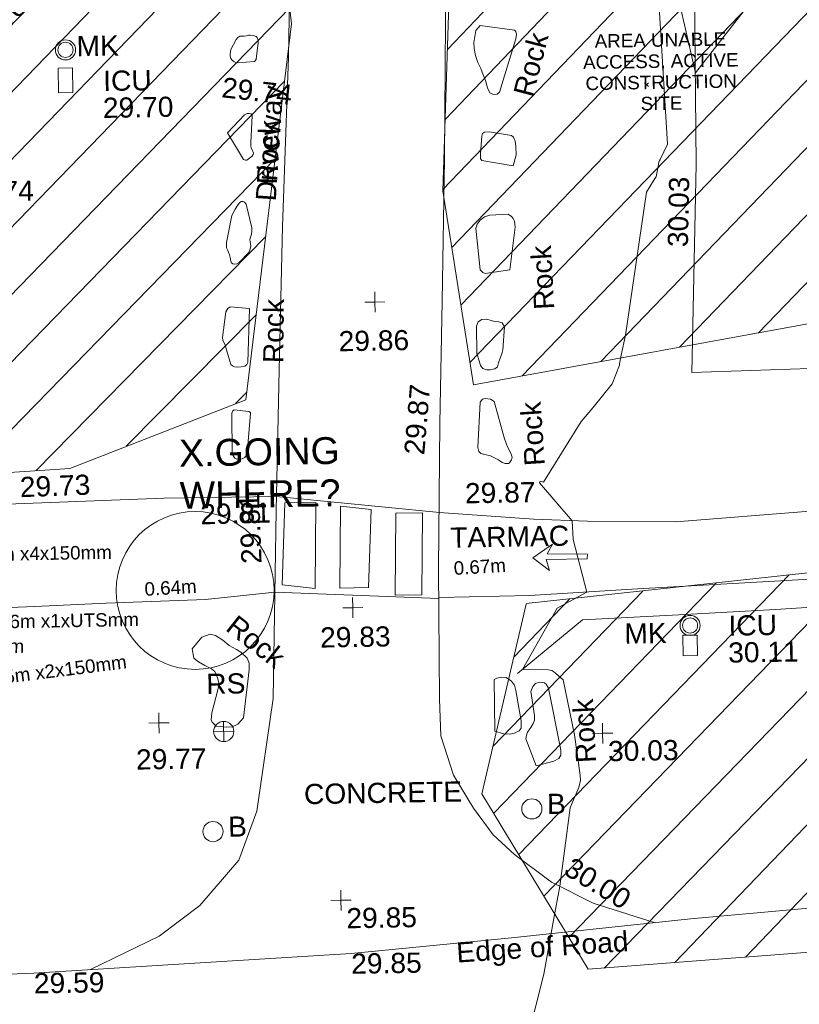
# Model space of a CAD drawing. Header units: millimetres. Extents: x -287732 to 520720, y -88450 to 287754.
# Tile 267 of 383: x 40954 to 55445, y 176391 to 194696. Entities that reach past the tile are written whole.
import ezdxf

# ---------------------------------------------------------------- set-up
doc = ezdxf.new("R2010")
doc.units = ezdxf.units.MM
for name, pattern in [('IMPORT-HIDDEN2 _3_', [4762.5, 3175, -1587.5]), ('IMPORT-UG_ELEC_QLB2 _2_', [2500, 1500, -300.0000000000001, 0, -50, 150, -300.0000000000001, 0, -200]), ('IMPORT-UG_ELEC_STREET LIGHTING_QLB2 _2_', [2700, 1500, -300.0000000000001, 0, -250, 150, -300.0000000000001, 0, -200])]:
    doc.linetypes.add(name, pattern=pattern)
for name, color, linetype, lineweight in [('00_TOPO_DRIVE_WAY', 7, 'Continuous', 9), ('00_TOPO_PEDASTRIAN', 7, 'Continuous', 9), ('00_TOPO_ROAD_EDGE', 7, 'Continuous', 9), ('00_TOPO_SURVEY_TEXT', 7, 'Continuous', 9), ('00_UAV_DRIVE_WAY', 7, 'Continuous', 9), ('GEN-TEXT', 7, 'Continuous', 9), ('SM-QC COMPLETED', 7, 'Continuous', 9)]:
    doc.layers.add(name, color=color, linetype=linetype, lineweight=lineweight)
for name, color, linetype, lineweight, true_color in [('00_TOPO_FOOTPATH', 7, 'Continuous', 9, 0xa50000), ('00_TOPO_FURN_BARRIER_2D', 7, 'Continuous', 9, 0x666666), ('00_TOPO_FURN_BOLLARD', 7, 'Continuous', 9, 0x666666), ('00_TOPO_FURN_MARKER_POST', 7, 'Continuous', 9, 0x666666), ('00_TOPO_FURN_SIGN', 7, 'Continuous', 9, 0x666666), ('00_TOPO_LEVEL_SPOT', 7, 'Continuous', 9, 0x666666), ('00_TOPO_ROAD_MARKING_ARROWS', 7, 'Continuous', 9, 0x999999), ('00_TOPO_ROAD_MARKING_WHITE_CONTINUOUS', 7, 'Continuous', 9, 0x999999), ('00_TOPO_SERV_IC', 5, 'Continuous', 9, 0x0000ff), ('00_UAV_FOOTPATH', 7, 'Continuous', 9, 0xa50000), ('00_UAV_ROCK', 40, 'Continuous', 9, 0xffbf00), ('01_DTM_CONTOUR_MJR', 7, 'Continuous', 9, 0x7f3f00), ('12333-PUM-2D-U-0001-C01 - Rev2_REVIT IMPORT_dwg', 7, 'Continuous', 9, 0x767676), ('PUM-CHAMBER EXTENTS', 6, 'IMPORT-HIDDEN2 _3_', 9, 0xff00ff), ('PUM-ELECTRIC-QLB2', 1, 'IMPORT-UG_ELEC_QLB2 _2_', 9, 0xff0000), ('PUM-GAS-NOTES', 2, 'Continuous', 9, 0xffff00), ('PUM-UNABLE TO SURVEY', 190, 'Continuous', 9, 0x7f00ff)]:
    doc.layers.add(name, color=color, linetype=linetype, lineweight=lineweight, true_color=true_color)
doc.styles.add('Arial', font='arial.ttf', dxfattribs={"height": 500.0000000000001})
doc.styles.add('Arial_1', font='arial.ttf', dxfattribs={"height": 250})
doc.styles.add('Swis721 Lt BT_2', font='swissl.ttf', dxfattribs={"height": 375})
pattern_1 = [(45, (-533641079.65, -725615854.3560001), (-618.7184335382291, 618.7184335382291), [])]

# ---------------------------------------------------------------- blocks, each defined once
blk = doc.blocks.new('12333-PUM-2D-U-0001-C01 - Rev2_REVIT IMPORT_dwg_MSL_Bollard_2-2077182-Site Location Plan Proposed')
at = {"layer": '00_TOPO_FURN_BOLLARD', "color": 254, "true_color": 0xcccccc}
blk.add_circle((0, 0), 62.50000000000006, dxfattribs=at)
blk = doc.blocks.new('12333-PUM-2D-U-0001-C01 - Rev2_REVIT IMPORT_dwg_MSL_MarkerPost_SYM-2077183-Site Location Plan Proposed')
at = {"layer": '00_TOPO_FURN_MARKER_POST', "color": 254, "true_color": 0xcccccc}
for radius in [499.9079004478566, 374.9309253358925]:
    blk.add_circle((0, 0), radius, dxfattribs=at)
blk = doc.blocks.new('12333-PUM-2D-U-0001-C01 - Rev2_REVIT IMPORT_dwg_MSL_RoadSign_SYM-2077193-Site Location Plan Proposed')
at = {"layer": '00_TOPO_FURN_SIGN', "color": 254, "true_color": 0xcccccc}
for p, q in [((-0.2287617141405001, -500.0000000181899), (-0.2287617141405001, 499.9999999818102)), ((-500.2287617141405, 0), (499.7712382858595, 0))]:
    blk.add_line(p, q, dxfattribs=at)
blk.add_circle((-0.2287617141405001, 0), 500.0000000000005, dxfattribs=at)
blk = doc.blocks.new('12333-PUM-2D-U-0001-C01 - Rev2_REVIT IMPORT_dwg_MM-2077200-Site Location Plan Proposed')
at = {"layer": '00_TOPO_LEVEL_SPOT', "color": 254, "true_color": 0xcccccc, "flags": 128}
for points in [[(500.0000000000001, 0), (0, 0), (0, 500.0000000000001)], [(0, -500.0000000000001), (0, 0), (-500.0000000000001, 0)]]:
    blk.add_lwpolyline(points, dxfattribs=at)
blk = doc.blocks.new('12333-PUM-2D-U-0001-C01 - Rev2_REVIT IMPORT_dwg_MGS62954_T2_Galway_ITM_3d_Rev1-2077680-Site Location Plan Proposed')
at = {"layer": '00_TOPO_DRIVE_WAY', "color": 254, "true_color": 0xcccccc, "flags": 128}
for points in [[(533947310.7138579, 725731693.1597525), (533948599.1790669, 725732292.8675508), (533949364.8963825, 725732849.541381), (533950105.1134104, 725733681.8996902), (533950453.6158828, 725734585.561532), (533950796.9965962, 725736671.5550238), (533950912.4505009, 725740170.8279907), (533951015.7960494, 725742781.650399), (533951124.4683608, 725745445.0481578), (533951288.4688657, 725748596.3189428), (533951375.6958266, 725751100.1535034)], [(533954261.3237748, 725750926.7720876), (533954152.9038471, 725746646.6312761), (533954065.7425202, 725744002.6551392), (533953984.4574562, 725741734.6457609), (533953911.8016596, 725739024.0682355), (533953887.7447301, 725736605.6114737), (533953902.4244289, 725735923.3603222), (533954124.7964522, 725735190.2525634), (533954483.6354288, 725734572.2705452), (533954839.5176274, 725734070.6332626), (533955231.5015766, 725733692.8734832), (533955907.8651333, 725733170.617611), (533956674.2593598, 725732762.6424896), (533957820.6455237, 725732382.5787395)], [(533950862.2703093, 725738649.9250047), (533949572.9945023, 725738536.7528106), (533947723.2392966, 725738499.4396844), (533946396.9614592, 725738459.2854577), (533941871.6936597, 725738359.3006822), (533936372.9219523, 725738473.0361657), (533931579.9965787, 725738680.4198532), (533928785.8331761, 725738882.7086323), (533926256.6229934, 725738766.2295657), (533925217.4002548, 725738826.6515307), (533924740.5424624, 725739121.9279413)]]:
    blk.add_lwpolyline(points, dxfattribs=at)
at = {"layer": '00_TOPO_FOOTPATH', "color": 254, "true_color": 0xcccccc}
blk.add_line((533953906.5889736, 725738500.0339707), (533955602.1075346, 725738505.4317943), dxfattribs=at)
at = {"layer": '00_TOPO_FOOTPATH', "color": 254, "true_color": 0xcccccc, "flags": 128}
blk.add_lwpolyline([(533953940.1125426, 725740080.2653441), (533955698.6507838, 725739921.9996256), (533956693.3809041, 725739868.4371119)], dxfattribs=at)
at = {"layer": '00_TOPO_FURN_BARRIER_2D', "color": 254, "true_color": 0xcccccc, "flags": 128}
blk.add_lwpolyline([(533955346.604963, 725737057.959149), (533956572.7592944, 725738034.3557676), (533958361.7071884, 725738097.1476696), (533960162.1836315, 725738162.4528657), (533961124.9446958, 725738207.7241664), (533963907.7724986, 725738277.1977878), (533966671.4512367, 725738422.7533034), (533969217.1285473, 725738581.0599633), (533971542.5165303, 725738841.5130454), (533974430.9369752, 725739227.180377), (533976071.5486806, 725739369.5364364), (533977958.4605224, 725739562.1122108), (533980716.1659205, 725739792.538971), (533984042.6812699, 725740171.6048297), (533986842.279775, 725740458.3451859)], dxfattribs=at)
at = {"layer": '00_TOPO_PEDASTRIAN', "color": 254, "true_color": 0xcccccc}
for p, q in [((533951002.2000001, 725738782.2000002), (533951078.4000002, 725740306.2)), ((533951649.9000001, 725740306.2000002), (533951078.4000002, 725740306.2)), ((533951649.9000001, 725740306.2000002), (533951611.8000002, 725738706.0000001)), ((533952069.0000002, 725738706.0000001), (533952107.1000001, 725740230.0000001)), ((533952678.6000001, 725740153.8000002), (533952107.1000001, 725740230.0000001)), ((533952678.6000001, 725740153.8000002), (533952602.4000002, 725738706.0000001)), ((533953097.7000002, 725738553.6000001), (533953135.8, 725740077.6000001)), ((533953631.1000001, 725740077.6000001), (533953135.8, 725740077.6000001)), ((533953631.1000001, 725740077.6000001), (533953593.0000002, 725738553.6000001)), ((533951611.8000002, 725738706.0000001), (533951002.2000001, 725738782.2000002)), ((533952602.4000002, 725738706.0000001), (533952069.0000002, 725738706.0000001)), ((533953593.0000002, 725738553.6000001), (533953097.7000002, 725738553.6000001))]:
    blk.add_line(p, q, dxfattribs=at)
at = {"layer": '00_TOPO_ROAD_EDGE', "color": 254, "true_color": 0xcccccc, "flags": 128}
blk.add_lwpolyline([(533940368.5367368, 725731515.4835081), (533946256.8135034, 725731648.4314787), (533948650.0000001, 725731750.0000001), (533952160.0000001, 725731910.0000001), (533955150.0000001, 725732150), (533958480, 725732440.0000002), (533961506.5973676, 725732662.43695), (533964004.4636054, 725732853.9435135), (533967551.3947252, 725733187.5736139), (533971123.3618879, 725733556.3179882), (533974761.5294393, 725733908.8074641), (533977378.0951932, 725734211.6952543), (533980571.0050802, 725734584.2312124), (533984564.0988555, 725735047.3556432), (533988521.3520471, 725735426.951325)], dxfattribs=at)
at = {"layer": '00_TOPO_ROAD_MARKING_ARROWS', "color": 254, "true_color": 0xcccccc, "flags": 128}
blk.add_lwpolyline([(533955974.6051216, 725738963.7982345), (533955669.1090297, 725739206.9980776), (533956035.3148712, 725739455.0940177), (533955936.1224607, 725739271.8686025), (533956683.1582101, 725739257.4393678), (533956678.775282, 725739169.0980287), (533955912.3523304, 725739170.5828823)], close=True, dxfattribs=at)
at = {"layer": '00_TOPO_ROAD_MARKING_WHITE_CONTINUOUS', "color": 254, "true_color": 0xcccccc}
for p, q in [((533950922.7365224, 725740430.6841316), (533953949.9443097, 725740079.3804997)), ((533950862.2703092, 725738649.9250047), (533953906.3880681, 725738479.8367977))]:
    blk.add_line(p, q, dxfattribs=at)
at = {"layer": '00_TOPO_SERV_IC', "color": 254, "true_color": 0xcccccc}
for p, q in [((533947001.7000001, 725748002.4), (533947001.7000001, 725748459.6000001)), ((533947268.4000001, 725748459.6000001), (533947001.7000001, 725748459.6000001)), ((533947268.4000001, 725748002.4000002), (533947268.4000001, 725748459.6000001)), ((533947001.7000001, 725748002.4), (533947268.4000001, 725748002.4000002)), ((533958431.7000001, 725737715.4000002), (533958431.7000002, 725737334.4000002)), ((533958431.7000001, 725737715.4000002), (533958698.4000001, 725737715.4000002)), ((533958698.4000002, 725737334.4), (533958698.4000001, 725737715.4000002)), ((533958431.7000002, 725737334.4000002), (533958698.4000002, 725737334.4))]:
    blk.add_line(p, q, dxfattribs=at)
at = {"layer": '00_UAV_DRIVE_WAY', "color": 254, "true_color": 0xcccccc, "flags": 128}
blk.add_lwpolyline([(533961605.9534032, 725742643.7315061), (533958680.9815001, 725742599.3465), (533958759.7690862, 725744672.478354), (533958827.9815001, 725746467.3465), (533958855.6784084, 725749670.5787382)], dxfattribs=at)
at = {"layer": '00_UAV_FOOTPATH', "color": 254, "true_color": 0xcccccc, "flags": 128}
for points in [[(533955602.1075348, 725738505.4317943), (533957497.0245002, 725738589.2155), (533960593.7327984, 725738712.3956746), (533961997.0245003, 725738768.2155001), (533965385.0245001, 725738927.2154999), (533965579.5809857, 725738940.6480108), (533969006.0245, 725739177.2155), (533970558.864163, 725739331.7182724), (533972584.0245, 725739533.2155001), (533975528.4954425, 725739854.3332036), (533975885.0245001, 725739893.2155001), (533979256.0245, 725740274.2155), (533980493.8143904, 725740413.7414287), (533983257.0245001, 725740725.2155), (533985461.2266638, 725740966.1467694), (533987749.0245, 725741216.2154999)], [(533925970, 725740690.0000001), (533927580.2910728, 725740631.0822601), (533930470.1490001, 725740498.8815), (533930936.1613029, 725740469.286821), (533935097.7738052, 725740204.9985504), (533935918.5063865, 725740209.2071245), (533937805.1490001, 725740218.8815), (533940913.2964685, 725740348.5431141), (533941137.149, 725740357.8815001), (533943006.1490001, 725740344.8815), (533945525.149, 725740363.8814999), (533945912.4793455, 725740371.8556033), (533948828.149, 725740431.8814999), (533950922.7365224, 725740430.6841315), (533950911.2265834, 725740430.6907111)], [(533956693.380904, 725739868.4371117), (533958337.0245, 725739829.2155), (533961614.7168457, 725740030.2239164)]]:
    blk.add_lwpolyline(points, dxfattribs=at)
at = {"layer": '00_UAV_ROCK', "color": 254, "true_color": 0xcccccc, "flags": 128}
for points in [[(533954862.8919999, 725749114.5235001), (533955496.892, 725749021.5235), (533955521.8919999, 725748992.5235001), (533955530.892, 725748939.5235), (533955518.892, 725748860.5234998), (533955197.892, 725747873.5235), (533955152.892, 725747833.5234998), (533955084.892, 725747830.5235001), (533955016.8919999, 725747862.5235001), (533954979.8919999, 725747953.5235), (533954940.8919999, 725748091.5235), (533954901.8919999, 725748199.5235), (533954860.892, 725748317.5235), (533954804.892, 725748427.5235), (533954761.8919999, 725748562.5235), (533954742.8919999, 725748693.5235001), (533954738.892, 725748804.5235), (533954755.892, 725748917.5235), (533954780.892, 725749024.5235)], [(533950652.892, 725748521.5235), (533950345.8919999, 725748502.5235001), (533950308.8919999, 725748508.5235), (533950277.892, 725748524.5235), (533950239.892, 725748553.5235001), (533950218.892, 725748584.5235), (533950206.892, 725748626.5235001), (533950204.892, 725748665.5235001), (533950209.892, 725748708.5234998), (533950217.892, 725748752.5235), (533950319.892, 725748937.5235001), (533950353.892, 725748973.5234998), (533950393.8920001, 725748995.5235), (533950432.892, 725748997.5235001), (533950470.8919999, 725748998.5235001), (533950515.892, 725749002.5235001), (533950550.8920001, 725749010.5235002), (533950583.892, 725749009.5235001), (533950642.8919999, 725749002.5235001), (533950691.892, 725748984.5235), (533950710.892, 725748967.5235001), (533950728.892, 725748917.5235001), (533950728.892, 725748863.5235), (533950689.892, 725748567.5235), (533950685.8919999, 725748560.5235)], [(533950130.892, 725747206.5235), (533950450.892, 725747535.5235), (533950502.892, 725747557.5235001), (533950545.8920001, 725747558.5235001), (533950574.892, 725747551.5235001), (533950591.892, 725747535.5235), (533950597.892, 725747520.5235001), (533950559.892, 725747007.5235), (533950559.892, 725746960.5235), (533950567.8920001, 725746912.5235001), (533950587.892, 725746865.5235), (533950605.8919999, 725746817.5235), (533950602.892, 725746795.5235001), (533950581.892, 725746761.5235001), (533950480.892, 725746692.5235), (533950455.8919999, 725746692.5235), (533950434.892, 725746694.5235002), (533950416.8919999, 725746705.5235)], [(533955426.8919999, 725746499.5235001), (533954850.892, 725746608.5235), (533954826.892, 725746646.5235001), (533954823.892, 725746736.5235), (533954855.8919999, 725747059.5235), (533954871.892, 725747108.5235001), (533954909.8919999, 725747132.5235), (533955000.892, 725747140.5235), (533955406.8919999, 725747061.5235), (533955443.8919999, 725747029.5235001), (533955475.892, 725746956.5235001), (533955487.8919999, 725746865.5235), (533955487.8919999, 725746703.5235001)], [(533950076.892, 725745168.5235), (533950184.892, 725745666.5235), (533950250.892, 725745785.5235), (533950293.892, 725745851.5235001), (533950326.892, 725745893.5235), (533950362.8919999, 725745920.5235001), (533950398.8920001, 725745925.5235001), (533950424.892, 725745911.5235001), (533950453.8919999, 725745874.5235001), (533950549.892, 725745427.5235001), (533950552.892, 725745367.5235), (533950546.8919999, 725745314.5235001), (533950530.892, 725745275.5235001), (533950516.892, 725745236.5235001), (533950511.8919999, 725745205.5235), (533950515.892, 725745172.5235002), (533950524.892, 725745102.5235), (533950518.8920001, 725745056.5235), (533950508.892, 725745017.5235), (533950485.892, 725744970.5235001), (533950304.892, 725744788.5235), (533950258.892, 725744768.5235), (533950219.8920001, 725744761.5235), (533950185.8919999, 725744769.5235001), (533950164.892, 725744786.5235), (533950149.8919999, 725744816.5235), (533950137.892, 725744883.5235), (533950128.892, 725744937.5235001), (533950111.892, 725744985.5235), (533950092.892, 725745026.5235), (533950075.8920001, 725745064.5235001)], [(533955332.8919999, 725744565.5235), (533954870.8919999, 725744503.5235), (533954827.892, 725744527.5235), (533954783.8919999, 725744576.5235), (533954714.892, 725745350.5235001), (533954742.8919999, 725745422.5235), (533954800.892, 725745499.5235001), (533954878.892, 725745559.5235), (533954981.892, 725745590.5235), (533955319.892, 725745599.5235), (533955381.8919998, 725745559.5235), (533955413.8919999, 725745520.5235), (533955435.8919999, 725745466.5234998), (533955444.892, 725745358.5235)], [(533950482.892, 725743933.5235001), (533950435.8919999, 725742927.5235), (533950417.892, 725742889.5235), (533950374.8919999, 725742862.5235001), (533950310.8919999, 725742850.5235), (533950237.892, 725742842.5235001), (533950187.892, 725742850.5235), (533950145.892, 725742871.5235001), (533950119.8919999, 725742896.5235), (533950044.892, 725743172.5235), (533950024.892, 725743239.5235), (533950011.892, 725743277.5235), (533949978.892, 725743342.5235), (533949973.892, 725743403.5235001), (533950041.8919999, 725743878.5235), (533950080.8919999, 725743936.5235), (533950122.892, 725743966.5235)], [(533955213.8919999, 725743508.5235), (533955177.892, 725743079.5235), (533955158.8919999, 725743005.5235), (533955124.8919999, 725742925.5235), (533955090.892, 725742841.5235001), (533955070.8919999, 725742767.5234998), (533955022.892, 725742731.5235), (533954934.892, 725742711.5235), (533954874.8919999, 725742711.5235), (533954797.892, 725742740.5235), (533954754.892, 725742794.5235), (533954730.892, 725742883.5235), (533954695.892, 725743020.5235), (533954692.892, 725743528.5235001), (533954729.8919999, 725743608.5235), (533954795.892, 725743649.5235), (533954886.8919998, 725743656.5235), (533954967.8919999, 725743631.5235001), (533955033.8919999, 725743612.5235), (533955104.8919999, 725743602.5235001), (533955173.892, 725743583.5235)], [(533954998.892, 725742125.5235), (533955181.8919999, 725741424.5235), (533955230.892, 725741275.5235001), (533955289.8919999, 725741156.5235001), (533955312.892, 725741084.5235001), (533955304.892, 725741030.5235), (533955266.8919999, 725740976.5235), (533955243.892, 725740967.5235001), (533955183.8919999, 725740967.5235001), (533955127.892, 725740989.5235), (533955058.892, 725741037.5235), (533954999.892, 725741072.5235), (533954912.892, 725741115.5235), (533954805.8919999, 725741140.5235), (533954736.892, 725741163.5235001), (533954699.892, 725741199.5235001), (533954680.8919999, 725741270.5235), (533954736.892, 725742114.5235001), (533954782.892, 725742167.5235), (533954835.8919999, 725742180.5235001), (533954932.892, 725742170.5235)], [(533950114.8919999, 725741226.5235), (533950117.8919999, 725741988.5235), (533950136.8919999, 725742032.5235), (533950163.892, 725742052.5235), (533950439.892, 725742018.5235), (533950464.892, 725741999.5235001), (533950467.892, 725741978.5235), (533950392.892, 725741245.5235), (533950377.8919999, 725741207.5235), (533950345.8919999, 725741165.5235001), (533950294.892, 725741136.5235), (533950240.892, 725741132.5235), (533950196.892, 725741134.5235), (533950162.892, 725741154.5235001)], [(533949303.892, 725737621.5235001), (533949490.892, 725737837.5235001), (533949646.8919999, 725737892.5235), (533949744.892, 725737866.5235), (533949879.8919999, 725737777.5235), (533949994.8919999, 725737674.5235), (533950130.892, 725737597.5235), (533950207.8919999, 725737545.5235001), (533950326.892, 725737430.5235001), (533950358.892, 725737340.5235001), (533950361.892, 725737215.5235), (533950237.892, 725736324.5235001), (533950128.892, 725736210.5235001), (533950025.892, 725736163.5235001), (533949921.8919999, 725736156.5235001), (533949809.892, 725736168.5235001), (533949726.892, 725736180.5235), (533949652.892, 725736254.5235), (533949636.8919999, 725736296.5235), (533949650.892, 725736425.5235), (533949772.892, 725736855.5234998), (533949794.892, 725736960.5235001), (533949766.8919999, 725737078.5235001), (533949721.892, 725737193.5235001), (533949656.8919999, 725737248.5235), (533949535.892, 725737312.5235001), (533949420.892, 725737381.5235001), (533949334.892, 725737451.5235)], [(533954906.892, 725735992.5235), (533954908.8919999, 725736958.5235), (533954957.8919999, 725736979.5235), (533955050.892, 725736994.5235), (533955129.8919999, 725736987.5235), (533955227.892, 725736921.5235001), (533955283.8919999, 725736844.5235), (533955308.8919999, 725736744.5235001), (533955398.892, 725736179.5235), (533955394.892, 725736043.5235001), (533955358.892, 725735991.5235), (533955271.8919999, 725735948.5235), (533955184.892, 725735933.5235001), (533955071.892, 725735939.5235)], [(533955662.892, 725735338.5234998), (533955478.892, 725735839.5235), (533955489.8919999, 725735910.5235), (533955510.892, 725735967.5235001), (533955574.892, 725736051.5235001), (533955616.892, 725736125.5235), (533955642.892, 725736185.5235), (533955646.8919999, 725736270.5235), (533955587.8919999, 725736722.5235), (533955623.892, 725736815.5235001), (533955678.8919999, 725736866.5235), (533955758.892, 725736888.5235), (533955841.892, 725736876.5235), (533955876.892, 725736853.5235), (533955915.892, 725736775.5235), (533956126.892, 725735617.5235), (533956121.892, 725735528.5235), (533956082.8919999, 725735466.5235), (533955989.8919999, 725735416.5235)]]:
    blk.add_lwpolyline(points, close=True, dxfattribs=at)
at = {"layer": '01_DTM_CONTOUR_MJR', "color": 254, "true_color": 0xcccccc, "flags": 128}
blk.add_lwpolyline([(533955100, 725729120.0000001), (533955738.0551438, 725731461.9022801), (533955935.938189, 725732465.409405), (533956060.0000002, 725733090.0000001), (533956281.4460531, 725734544.7138919), (533956302.8885458, 725734608.9067786), (533956448.2357415, 725734921.7984792), (533956481.8342916, 725735056.2423894), (533956477.1071109, 725735150.297612), (533956384.4061794, 725735902.9270515), (533956189.1346107, 725736925.5974122), (533956060.2506113, 725737049.712714), (533956015.8095239, 725737082.2539682), (533955983.387144, 725737105.8838569), (533955920.085821, 725737115.3059703), (533955440.0000002, 725737130.0000001), (533956102.4809865, 725738261.3496152), (533956660.0000001, 725738550), (533956421.6436514, 725739535.1700604), (533956410.0000001, 725739880), (533955817.4891778, 725740598.1385282), (533955828.9795918, 725740624.9526768), (533955887.862543, 725740609.1123714), (533956608.9139959, 725741720.2466532), (533956830.329022, 725741976.3966419), (533957195.6612718, 725742410.4241298), (533957337.5715436, 725742756.3624054), (533957341.3977486, 725742783.5797374), (533957376.712358, 725742941.7843673), (533957464.1582676, 725743314.9875267), (533957896.2386035, 725745963.1009563), (533958055.6492051, 725746216.4515098), (533958083.0042843, 725746249.6472815), (533958129.1609182, 725746476.1838744), (533958134.7476857, 725746517.8766565), (533958152.1764707, 725746551.1764706), (533958164.1933241, 725746567.3866483), (533958305.9479393, 725746848.3940861), (533958090, 725751760.0000001), (533958850, 725748170.0000001), (533960140.7681546, 725749771.2935264)], dxfattribs=at)
for name, p, xscale, yscale, zscale in [('12333-PUM-2D-U-0001-C01 - Rev2_REVIT IMPORT_dwg_MSL_MarkerPost_SYM-2077183-Site Location Plan Proposed', (533947146.1960328, 725748798.3340069), 0.375, 0.375, 0.375), ('12333-PUM-2D-U-0001-C01 - Rev2_REVIT IMPORT_dwg_MM-2077200-Site Location Plan Proposed', (533952815.4027371, 725744011.1544623), 0.375, 0.375, 0.375), ('12333-PUM-2D-U-0001-C01 - Rev2_REVIT IMPORT_dwg_MM-2077200-Site Location Plan Proposed', (533952305.2682019, 725738335.5568177), 0.375, 0.375, 0.375), ('12333-PUM-2D-U-0001-C01 - Rev2_REVIT IMPORT_dwg_MSL_MarkerPost_SYM-2077183-Site Location Plan Proposed', (533958568.1618221, 725737896.7098683), 0.375, 0.375, 0.375), ('12333-PUM-2D-U-0001-C01 - Rev2_REVIT IMPORT_dwg_MM-2077200-Site Location Plan Proposed', (533948665.6831906, 725736256.2409061), 0.375, 0.375, 0.375), ('12333-PUM-2D-U-0001-C01 - Rev2_REVIT IMPORT_dwg_MSL_RoadSign_SYM-2077193-Site Location Plan Proposed', (533949866.3325185, 725736076.3454959), 0.375, 0.375, 0.375), ('12333-PUM-2D-U-0001-C01 - Rev2_REVIT IMPORT_dwg_MM-2077200-Site Location Plan Proposed', (533956907.0092055, 725735921.1206019), 0.375, 0.375, 0.375), ('12333-PUM-2D-U-0001-C01 - Rev2_REVIT IMPORT_dwg_MSL_Bollard_2-2077182-Site Location Plan Proposed', (533955567.9742348, 725734537.9529032), 3, 3, 3), ('12333-PUM-2D-U-0001-C01 - Rev2_REVIT IMPORT_dwg_MSL_Bollard_2-2077182-Site Location Plan Proposed', (533949634.1076079, 725734219.1511859), 3, 3, 3), ('12333-PUM-2D-U-0001-C01 - Rev2_REVIT IMPORT_dwg_MM-2077200-Site Location Plan Proposed', (533951990.5776866, 725732900.2335309), 0.375, 0.375, 0.375)]:
    blk.add_blockref(name, p, dxfattribs=dict(xscale=xscale, yscale=yscale, zscale=zscale))
at = {"layer": '00_TOPO_DRIVE_WAY', "color": 251, "true_color": 0x666666, "char_height": 375, "attachment_point": 1, "line_spacing_factor": 1.005061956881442, "style": 'Swis721 Lt BT_2'}
for s, insert, width, rotation in [('Driveway', (533950631.2443063, 725745940.3328118), 2436.183848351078, 85.21360218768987), ('29.87', (533953308.7551977, 725741179.7684444), 1495.902363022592, 84.14638053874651), ('29.81', (533950250.1509959, 725739180.1470703), 1495.902363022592, 91.03287873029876), ('30.00', (533956317.4674754, 725733644.159863), 1495.902363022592, 327.5676174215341)]:
    blk.add_mtext(s, dxfattribs=dict(at, insert=insert, width=width, rotation=rotation))
at = {"layer": '00_TOPO_FOOTPATH', "color": 251, "true_color": 0x666666, "insert": (533954426.8929952, 725740614.1481154), "char_height": 375, "width": 1495.902363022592, "attachment_point": 1, "line_spacing_factor": 1.005061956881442, "style": 'Swis721 Lt BT_2'}
blk.add_mtext('29.87', dxfattribs=at)
at = {"layer": '00_TOPO_FURN_BOLLARD', "char_height": 375, "width": 398.9072968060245, "attachment_point": 1, "line_spacing_factor": 1.005061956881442, "style": 'Swis721 Lt BT_2'}
for insert in [(533955850.7325546, 725734812.150253), (533949916.8659276, 725734493.3485359)]:
    blk.add_mtext('B', dxfattribs=dict(at, insert=insert))
at = {"layer": '00_TOPO_FURN_MARKER_POST', "char_height": 375, "width": 907.0392105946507, "attachment_point": 1, "line_spacing_factor": 1.005061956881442, "style": 'Swis721 Lt BT_2'}
for insert in [(533947353.2796074, 725749051.7158097), (533957344.0921652, 725737953.5656315)]:
    blk.add_mtext('MK', dxfattribs=dict(at, insert=insert))
at = {"layer": '00_TOPO_FURN_SIGN', "insert": (533949557.3453982, 725737153.6371979), "char_height": 375, "width": 783.5679044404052, "attachment_point": 1, "line_spacing_factor": 1.005061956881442, "style": 'Swis721 Lt BT_2'}
blk.add_mtext('RS', dxfattribs=at)
at = {"layer": '00_TOPO_LEVEL_SPOT', "char_height": 375, "width": 1495.902363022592, "attachment_point": 1, "line_spacing_factor": 1.005061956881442, "style": 'Swis721 Lt BT_2'}
for s, insert in [('29.74', (533945202.8808528, 725746379.9102246)), ('29.86', (533952128.1353062, 725743481.5653192)), ('29.83', (533951687.5771626, 725737979.7120882)), ('29.77', (533948226.8853675, 725735771.2480112)), ('30.03', (533957002.0808529, 725735773.7102246)), ('29.85', (533952085.6808529, 725732752.8102247))]:
    blk.add_mtext(s, dxfattribs=dict(at, insert=insert))
at = {"layer": '00_TOPO_ROAD_EDGE', "color": 251, "true_color": 0x666666, "insert": (533954108.704987, 725732079.1209718), "char_height": 375, "width": 3746.879252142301, "attachment_point": 1, "rotation": 2.8606582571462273, "line_spacing_factor": 1.005061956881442, "style": 'Swis721 Lt BT_2'}
blk.add_mtext('Edge of Road', dxfattribs=at)
at = {"layer": '00_TOPO_ROAD_EDGE', "color": 251, "true_color": 0x666666, "char_height": 375, "width": 1495.902363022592, "attachment_point": 1, "line_spacing_factor": 1.005061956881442, "style": 'Swis721 Lt BT_2'}
for s, insert in [('29.85', (533952160.0000001, 725731905.2296078)), ('29.59', (533946256.8, 725731643.6296078))]:
    blk.add_mtext(s, dxfattribs=dict(at, insert=insert))
at = {"layer": '00_TOPO_SERV_IC', "color": 251, "true_color": 0x666666, "char_height": 375, "attachment_point": 1, "line_spacing_factor": 1.005061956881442, "style": 'Swis721 Lt BT_2'}
for s, insert, width in [('ICU', (533947836.8111334, 725748395.9746865), 1021.012723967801), ('29.70', (533947822.9003084, 725747895.5162591), 1495.902363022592), ('ICU', (533959281.1111335, 725738067.3746866), 1021.012723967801), ('30.11', (533959267.2003085, 725737566.916259), 1495.902363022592)]:
    blk.add_mtext(s, dxfattribs=dict(at, insert=insert, width=width))
at = {"layer": '00_TOPO_SURVEY_TEXT', "color": 251, "true_color": 0x666666, "char_height": 375, "attachment_point": 1, "line_spacing_factor": 1.005061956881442, "style": 'Swis721 Lt BT_2'}
for s, insert, width in [('TARMAC', (533954136.729525, 725739793.5067371), 2450.430537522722), ('CONCRETE', (533951337.4431508, 725735073.4548318), 3286.236302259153)]:
    blk.add_mtext(s, dxfattribs=dict(at, insert=insert, width=width))
at = {"layer": '00_UAV_DRIVE_WAY', "color": 251, "true_color": 0x666666, "char_height": 375, "attachment_point": 1, "line_spacing_factor": 1.005061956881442, "style": 'Swis721 Lt BT_2'}
for s, insert, width, rotation in [('Driveway', (533945304.7287349, 725749056.332513), 2436.183848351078, 40.82881032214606), ('30.03', (533958274.3909051, 725744941.105207), 1495.902363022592, 87.8235707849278)]:
    blk.add_mtext(s, dxfattribs=dict(at, insert=insert, width=width, rotation=rotation))
at = {"layer": '00_UAV_FOOTPATH', "color": 251, "true_color": 0x666666, "char_height": 375, "width": 1495.902363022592, "attachment_point": 1, "line_spacing_factor": 1.005061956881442, "style": 'Swis721 Lt BT_2'}
for s, insert, rotation in [('29.73', (533946152.2330797, 725740872.1260418), 1.1794013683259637), ('29.81', (533949500.672913, 725740308.29793), 0.5480671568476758)]:
    blk.add_mtext(s, dxfattribs=dict(at, insert=insert, rotation=rotation))
at = {"layer": '00_UAV_ROCK', "color": 251, "true_color": 0x666666, "char_height": 375, "attachment_point": 1, "line_spacing_factor": 1.005061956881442, "style": 'Swis721 Lt BT_2'}
for s, insert, width, rotation in [('Rock', (533955451.3004488, 725747851.8821887), 1381.928849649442, 74.47912266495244), ('29.74', (533950068.6435916, 725748240.2409972), 1495.902363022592, 352.61615027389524), ('Rock', (533950659.1382333, 725746243.6110516), 1381.928849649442, 86.79836482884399), ('Rock', (533955773.3808191, 725743806.560939), 1381.928849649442, 92.12250785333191), ('Rock', (533950718.0818681, 725742913.1002874), 1381.928849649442, 88.47552155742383), ('Rock', (533955547.1744687, 725740903.858854), 1381.928849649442, 92.83856763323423), ('Rock', (533950151.164524, 725738260.6214671), 1381.928849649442, 320.7673349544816), ('Rock', (533956404.8198385, 725735367.4975026), 1381.928849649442, 91.8621668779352)]:
    blk.add_mtext(s, dxfattribs=dict(at, insert=insert, width=width, rotation=rotation))
blk = doc.blocks.new('12333-PUM-2D-U-0001-C01 - Rev2_REVIT IMPORT_dwg-1620468-Site Location Plan Proposed')
at = {"layer": 'PUM-CHAMBER EXTENTS', "true_color": 0xfff4d4}
h = blk.add_hatch(dxfattribs=at)
h.set_pattern_fill('FP_14', style=0, pattern_type=2)
h.set_pattern_definition(pattern_1)
h.paths.add_polyline_path([(291811.3501528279, 124468.6438213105), (306011.3501528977, 125163.6438213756), (309303.3501529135, 126382.6438213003), (310276.3501529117, 133352.6438213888), (309947.3501528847, 136832.6438213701), (307059.3501528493, 139075.6438213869), (304064.350152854, 137236.6438213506), (301560.095729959, 137051.9973635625), (288639.1046682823, 134790.0492880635), (288630.6430382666, 134386.5106701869), (288258.8263998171, 134391.737187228), (288273.3501527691, 133230.6438212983), (288213.5074401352, 133220.9184094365), (288164.3501528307, 131103.6438213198), (291489.3501529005, 131422.6438213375), (291767.656290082, 125412.2684225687)])
h.paths.add_polyline_path([(313541.3501529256, 126587.6438213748), (320416.1456552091, 127718.9519342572), (320290.3501528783, 137135.6438213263), (316922.3501528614, 136404.6438212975), (313381.3501528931, 137134.6438212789), (313031.3501529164, 130202.6438213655), (313364.3812648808, 127842.0409395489)])
h.paths.add_polyline_path([(305922.0501528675, 132148.0438212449), (305930.0306085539, 132605.2438213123), (306188.7501529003, 132605.2438213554), (306180.769697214, 132148.043821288), (306133.2633083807, 132148.0438212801)])
h = blk.add_hatch(dxfattribs=at)
h.set_pattern_fill('FP_14', style=0, pattern_type=2)
h.set_pattern_definition(pattern_1)
h.paths.add_polyline_path([(351699.7223387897, 60394.56140982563), (351708.9931529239, 60906.25732130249), (352393.2163071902, 60898.13015708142), (353041.6677554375, 66223.39089351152), (353206.9931679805, 73966.25732118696), (353982.8594361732, 73952.71452510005), (354317.3501528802, 76699.64382133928), (358888.3501528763, 76111.64382135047), (361222.350152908, 86809.64382132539), (361563.3501529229, 88895.64382133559), (363078.3501529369, 90435.64382137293), (363904.3501529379, 101867.6438212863), (365385.1266995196, 110525.3932341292), (365230.9820148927, 110551.7047199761), (365498.4008083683, 111226.8875165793), (365470.0968050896, 111952.5482150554), (365624.7061381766, 111926.1574136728), (366051.3501529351, 114420.6438213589), (364898.3501528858, 114331.6438213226), (360524.3501529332, 111561.643821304), (356416.7002318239, 111258.678218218), (357929.2858412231, 111182.0907012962), (360544.5530249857, 111349.5624075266), (360546.5568067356, 111049.5690885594), (355314.0187962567, 111014.6190039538), (355309.6134037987, 111177.0234435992), (355277.3501528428, 111174.6438213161), (352644.3501529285, 114141.6438213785), (338239.8330883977, 112460.2766464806), (329804.3501528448, 111555.6438213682), (319532.3501528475, 110592.6438213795), (310517.3501528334, 109863.6438213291), (302620.3501528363, 109581.6438213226), (295825.3501529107, 109566.6438213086), (279813.350152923, 106549.6438213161), (276140.8366145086, 103581.1872824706), (276061.814112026, 103425.8629484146), (271406.8224872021, 105468.1551963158), (271509.3894614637, 105701.9358727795), (267649.3501529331, 107463.6438213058), (260223.350152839, 100640.6438213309), (259796.3501529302, 72682.64382134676), (269496.3501528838, 64316.64382130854), (273776.3501529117, 63665.64382135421), (309011.3501528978, 62955.64382139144), (311037.3501528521, 62074.6438213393), (338250.4136490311, 60841.37633496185), (351699.5658924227, 60394.56660730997)])
h.paths.add_polyline_path([(268358.9909750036, 65556.86419187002), (264596.4920611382, 69167.41490751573), (264804.2082447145, 69383.87273540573), (266581.5988270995, 67470.36930634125), (268566.7072650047, 65773.32227584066), (268393.5501527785, 65592.87780161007)])
h.paths.add_polyline_path([(332379.8871528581, 67575.85382149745), (302320.8871528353, 68122.85382142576), (302332.4158496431, 68783.33241919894), (280169.8095181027, 69186.63780598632), (280330.3604934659, 78384.59702432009), (275960.0958838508, 78464.13017966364), (276108.0612945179, 86595.19465455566), (280450.151176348, 86519.40319374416), (280756.2778082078, 103341.6855813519), (302910.5740271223, 102938.5317815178), (302920.972094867, 103534.2366836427), (310787.9439886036, 103391.077438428), (310815.0515439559, 104880.7045066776), (318228.828162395, 104745.7919744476), (318301.0448391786, 108714.2766025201), (322633.8020448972, 108635.4310593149), (322539.6341878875, 103240.5581443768), (349750.1643799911, 102745.3933022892), (349310.9351529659, 74176.4228213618), (332506.0083566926, 74506.52523825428), (332420.0679097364, 69783.88557772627)])
h.paths.add_polyline_path([(262373.7501529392, 72788.24382127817), (262335.6501529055, 75226.64382126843), (265345.5501529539, 75226.64382127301), (265383.6501528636, 72864.44382129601), (265304.282726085, 72862.43451935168)])
h.paths.add_polyline_path([(261383.1501529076, 75912.44382133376), (261459.3501528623, 80789.24382130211), (267517.2501529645, 80713.04382131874), (267441.0501529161, 75836.24382126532), (261504.349508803, 75910.91930113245)])
h.paths.add_polyline_path([(302573.8228673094, 78329.5292630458), (302592.4407276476, 78963.90062831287), (306343.567266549, 78898.43991812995), (306598.9518629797, 91613.856582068), (302817.47857218, 91689.80612071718), (302824.7189976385, 92271.11380375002), (296640.3411529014, 92395.32482125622), (296360.3411528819, 78454.32482147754), (302538.3452618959, 78330.24181806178)])
h.paths.add_polyline_path([(261840.3501529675, 80865.44382132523), (261687.9501528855, 92981.24382128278), (264050.1501528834, 92981.2438213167), (264202.5501529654, 80865.44382135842), (262112.9041611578, 80865.44382132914)])
h.paths.add_polyline_path([(274664.4282881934, 104261.9875886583), (272430.0401462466, 105281.7542374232), (273799.1437452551, 104582.3695657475), (274486.1144024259, 104328.01044291)])
h.paths.add_polyline_path([(315481.3501528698, 115683.6438212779), (326437.1652111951, 116343.5766866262), (364189.3501528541, 120948.6438212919), (366744.3501529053, 124721.6438213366), (363517.3501528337, 126053.6438213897), (359872.3501529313, 126432.6438213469), (352849.3501528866, 126181.6438212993), (339104.3501528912, 124625.6438213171), (335451.3501528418, 124514.6438212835), (325145.3501528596, 123235.643821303), (319635.3501528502, 122976.6438213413), (314446.3501528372, 122493.6438213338), (313566.3501528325, 118980.6438212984), (313763.6326656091, 118640.9882366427)])
h.paths.add_polyline_path([(322305.0501529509, 119194.0438212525), (322152.6501528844, 121403.8438213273), (326724.6501528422, 121784.8438212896), (326877.0501529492, 119498.8438213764), (323355.1979920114, 119264.0536772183)])
h.paths.add_polyline_path([(328629.650152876, 120870.4438213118), (328477.2501528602, 122089.6438212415), (329810.7501529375, 122242.0438213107), (329963.150152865, 121022.843821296), (328841.381541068, 120894.6416942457)])
h.paths.add_polyline_path([(317352.0501529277, 121480.0438213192), (317352.0501529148, 121861.0438213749), (317618.7501529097, 121856.3885555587), (317618.7501529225, 121480.0438212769), (317362.3608134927, 121480.0438213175)])
h.paths.add_polyline_path([(331601.450152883, 122089.6438213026), (331144.2501529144, 122242.0438212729), (331258.5501528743, 122623.0438212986), (331715.7501528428, 122470.6438213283), (331644.5503212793, 122233.3110493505)])
at = {"layer": 'GEN-TEXT', "color": 253, "true_color": 0xaaaaaa}
for p, q in [((316819.7177813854, 132073.1778097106), (316890.4284595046, 132143.8884878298)), ((316890.4284595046, 132073.1778097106), (316819.7177813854, 132143.8884878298))]:
    blk.add_line(p, q, dxfattribs=at)
at = {"layer": 'PUM-UNABLE TO SURVEY', "color": 7, "true_color": 0xfff4d4, "flags": 128}
for points in [[(288240.6965458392, 134391.9920332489), (288164.3501528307, 131103.6438213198), (291489.3501529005, 131422.6438213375), (291811.3501528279, 124468.6438213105), (306011.3501528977, 125163.6438213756), (309303.3501529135, 126382.6438213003), (310276.3501529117, 133352.6438213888), (309947.3501528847, 136832.6438213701), (307059.3501528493, 139075.6438213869), (304064.350152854, 137236.6438213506), (301580.3501529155, 137051.6438212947)], [(320416.3501529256, 127703.6438212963), (320290.3501528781, 137135.6438213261), (316922.3501528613, 136404.6438212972), (313381.3501528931, 137134.6438212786), (313031.3501529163, 130202.6438213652), (313541.3501529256, 126587.6438213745), (320420.3501528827, 127719.6438213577)], [(314450.3501529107, 122500.6438213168), (319635.3501528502, 122976.643821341), (325145.3501528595, 123235.6438213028), (335451.3501528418, 124514.6438212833), (339104.3501528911, 124625.6438213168), (352849.3501528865, 126181.6438212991), (359872.3501529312, 126432.6438213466), (363517.3501528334, 126053.6438213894), (366744.3501529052, 124721.6438213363), (364189.3501528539, 120948.6438212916), (326298.3501529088, 116326.6438213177), (315481.3501528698, 115683.6438212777), (313566.3501528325, 118980.6438212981), (314446.3501528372, 122493.6438213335)]]:
    blk.add_lwpolyline(points, dxfattribs=at)
at = {"layer": 'SM-QC COMPLETED', "color": 81, "true_color": 0xaaffaa}
blk.add_circle((308301.2168105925, 122853.5067552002), 1467.425282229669, dxfattribs=at)
blk.add_blockref('12333-PUM-2D-U-0001-C01 - Rev2_REVIT IMPORT_dwg_MGS62954_T2_Galway_ITM_3d_Rev1-2077680-Site Location Plan Proposed', (-533641079.6498471, -725615854.3561786))
at = {"layer": 'PUM-ELECTRIC-QLB2', "char_height": 250, "attachment_point": 2, "line_spacing_factor": 0.9417779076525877, "style": 'Arial_1'}
for s, insert, width in [('DP0.50m x4x150mm', (305135.0740873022, 123718.6242563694), 3893.2779916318), ('DP0.86m x1xUTSmm', (305558.9372102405, 122460.7596534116), 4027.951129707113)]:
    blk.add_mtext(s, dxfattribs=dict(at, insert=insert, width=width))
for s, insert, width, rotation in [('0.67m', (313593.4606607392, 123327.5970243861), 1160.025439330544, 2.457339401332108), ('0.64m', (307839.7883257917, 123038.2538917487), 1160.025439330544, 2.457339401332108), ('DP0.55m x2x150mm', (305368.2751320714, 121502.4630240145), 3893.2779916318, 6.22529174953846)]:
    blk.add_mtext(s, dxfattribs=dict(at, insert=insert, width=width, rotation=rotation))
at = {"layer": 'PUM-GAS-NOTES', "insert": (304383.3261084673, 122022.6128992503), "char_height": 250, "width": 1738.507782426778, "attachment_point": 2, "rotation": 357.8553100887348, "line_spacing_factor": 0.9417779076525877, "style": 'Arial_1'}
blk.add_mtext('DP0.53m', dxfattribs=at)
at = {"layer": 'PUM-UNABLE TO SURVEY', "color": 51, "true_color": 0xffff7f, "insert": (317126.7066630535, 133060.6233042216), "char_height": 250, "width": 3428.043514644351, "attachment_point": 2, "line_spacing_factor": 0.9417779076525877, "style": 'Arial_1'}
blk.add_mtext('AREA UNABLE\\PACCESS, ACTIVE\\PCONSTRUCTION\\PSITE', dxfattribs=at)
at = {"layer": 'SM-QC COMPLETED', "color": 3, "true_color": 0x00ff00, "insert": (308046.1735334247, 125660.2604483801), "char_height": 500.0000000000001, "width": 3568.838158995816, "attachment_point": 1, "line_spacing_factor": 0.9417779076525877, "style": 'Arial'}
blk.add_mtext('X.GOING\\PWHERE?', dxfattribs=at)

msp = doc.modelspace()

# ---------------------------------------------------------------- block references
at = {"layer": '12333-PUM-2D-U-0001-C01 - Rev2_REVIT IMPORT_dwg', "color": 254, "linetype": 'IMPORT-UG_ELEC_STREET LIGHTING_QLB2 _2_', "true_color": 0xffd4d4, "rotation": 0.9999999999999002}
msp.add_blockref('12333-PUM-2D-U-0001-C01 - Rev2_REVIT IMPORT_dwg-1620468-Site Location Plan Proposed', (-261895.0770586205, 55869.5817132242), dxfattribs=at)

doc.saveas('drawing.dxf')
